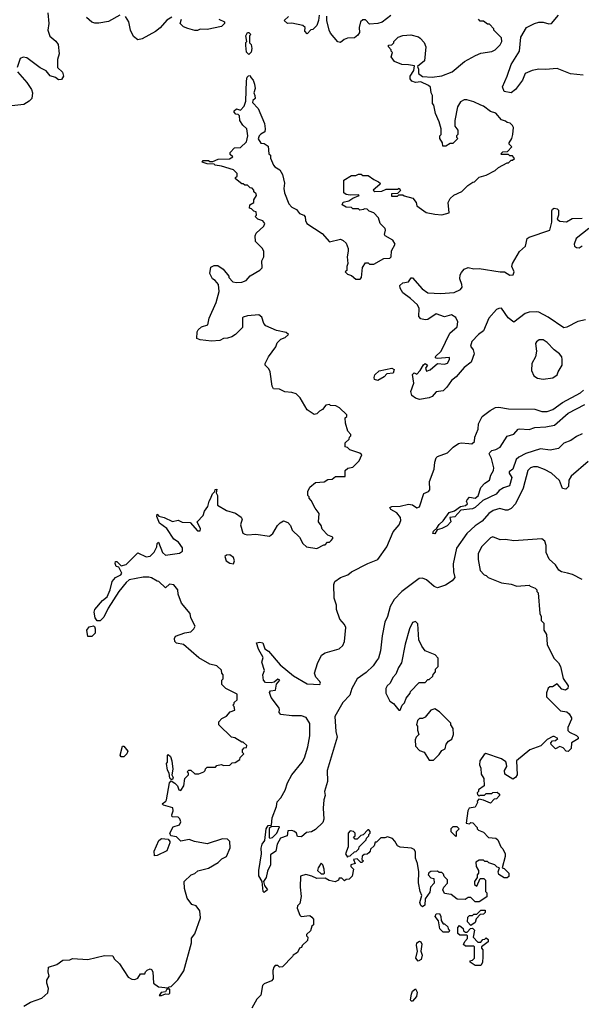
# Model space of a CAD drawing. Extents: x 2239805 to 2396427, y 665731 to 772158.
# Tile 278 of 326: x 2345894 to 2349940, y 724182 to 731271. Entities that reach past the tile are written whole.
import ezdxf

# ---------------------------------------------------------------- set-up
doc = ezdxf.new("R2010")
doc.units = 0

msp = doc.modelspace()

# ---------------------------------------------------------------- linework, layer by layer
at = {"layer": '0CON05XD'}
for points in [[(2346098.3, 731321.7), (2346103.3, 731245), (2346096.7, 731195), (2346111.7, 731151.7), (2346155, 731117.5), (2346171.7, 731091.7), (2346178, 731025), (2346166.2, 730985), (2346167, 730927), (2346202.5, 730892.5), (2346210, 730865), (2346195, 730841.2), (2346175, 730838.8), (2346153.3, 730855), (2346115, 730868), (2346085, 730902.9), (2346041.2, 730925), (2345945, 730997.1), (2345918.3, 731001.7), (2345898.3, 730991.7), (2345877, 730927)], [(2346615, 731303.8), (2346535, 731258.8), (2346463.9, 731246.1), (2346435, 731246), (2346415, 731254), (2346376.7, 731286.7)], [(2346989.3, 731290.7), (2346955, 731267.5), (2346906.4, 731213.6), (2346873, 731187), (2346777, 731133), (2346745, 731127.5), (2346715, 731150), (2346692.5, 731195), (2346681.2, 731255), (2346656.2, 731295)], [(2347330, 731275), (2347370, 731255), (2347370, 731245), (2347347, 731223), (2347245, 731200), (2347195, 731202.5), (2347175, 731192.5), (2347155, 731192.5), (2347105, 731207.5), (2347075, 731220), (2347050, 731245), (2347060, 731275)], [(2348052.5, 731305), (2348047.5, 731265), (2348035, 731230), (2348005, 731200), (2347991.7, 731198.3), (2347965, 731170), (2347948.3, 731188.3), (2347950, 731215), (2347935, 731230), (2347855, 731247.5), (2347823, 731243), (2347800, 731265), (2347830, 731295)], [(2348567.3, 731302.7), (2348506.1, 731253.9), (2348475, 731243.3), (2348415, 731240), (2348385, 731270), (2348365, 731270), (2348350, 731255), (2348340, 731215), (2348341.7, 731178.3), (2348330, 731160), (2348305, 731140), (2348255, 731137.5), (2348231.7, 731128.3), (2348205, 731107.5), (2348185, 731112.5), (2348132.5, 731175), (2348122.5, 731195), (2348107.5, 731265), (2348107, 731297)], [(2348370, 729905), (2348345, 729900), (2348335, 729910), (2348295, 729910), (2348285, 729920), (2348245, 729922.5), (2348218.3, 729938.3), (2348225, 729957.5), (2348265, 729966.7), (2348293, 729987), (2348340, 730005), (2348335, 730010), (2348275, 730007.5), (2348245, 730012.5), (2348230, 730025), (2348230, 730115), (2348285, 730150), (2348315, 730150), (2348335, 730160), (2348355, 730160), (2348365, 730150), (2348405, 730150), (2348445, 730120), (2348480, 730105), (2348490, 730095), (2348487.5, 730085), (2348440, 730045), (2348453.6, 730033.6), (2348503, 730037), (2348535, 730050), (2348615, 730050), (2348627.5, 730057.5), (2348638.3, 730041.7), (2348615, 730020), (2348571.7, 730018.3), (2348571.7, 730001.7), (2348615, 730000), (2348625, 730010), (2348655, 730010), (2348663, 730003), (2348727, 729987), (2348750, 729955), (2348755, 729930), (2348823, 729883), (2348885, 729870), (2348935, 729867.5), (2348988.3, 729881.7), (2348981.2, 729955), (2348995.9, 729984.1), (2349021.7, 730008.3), (2349080, 730035), (2349123.6, 730076.4), (2349157.5, 730102.5), (2349170, 730105), (2349203, 730137), (2349255, 730152.5), (2349320, 730185), (2349343, 730207), (2349405, 730240), (2349415, 730240), (2349435, 730260), (2349445, 730260), (2349458.3, 730271.7), (2349445, 730290), (2349425, 730290), (2349415, 730300), (2349365, 730300), (2349360, 730305), (2349375, 730320), (2349408.3, 730321.7), (2349440, 730355), (2349420, 730375), (2349420, 730385), (2349440, 730415), (2349447.5, 730445), (2349452.5, 730495), (2349445, 730510), (2349427, 730527), (2349405, 730530), (2349395, 730540), (2349365, 730550), (2349325, 730597.5), (2349285, 730610), (2349235, 730648.8), (2349215, 730656.2), (2349165, 730680), (2349115, 730693.3), (2349095, 730693.3), (2349070.7, 730679.3), (2349047.5, 730645), (2349030, 730545), (2349030, 730505), (2349050, 730475), (2349050, 730445), (2349040, 730435), (2349040, 730425), (2349050, 730415), (2349015, 730380), (2348995, 730380), (2348965, 730360), (2348941.7, 730361.7), (2348940, 730385), (2348920, 730415), (2348920, 730435), (2348930, 730445), (2348930, 730485), (2348917, 730537), (2348890, 730595), (2348877.5, 730655), (2348868.3, 730668.3), (2348867.5, 730725), (2348857.5, 730745), (2348852.5, 730785), (2348838.3, 730798.3), (2348785, 730823.3), (2348745, 730820), (2348718.8, 730828.8), (2348708, 730845), (2348707.5, 730865), (2348732.5, 730905), (2348738.3, 730938.3), (2348695, 730947.5), (2348648.3, 730948.3), (2348595, 730970), (2348570, 731005), (2348580, 731035), (2348570, 731045), (2348570, 731055), (2348550, 731075), (2348551.7, 731088.3), (2348575, 731090), (2348590, 731105), (2348590, 731115), (2348620, 731145), (2348655, 731157.5), (2348711.7, 731161.7), (2348767, 731147), (2348778.3, 731138.3), (2348807, 731107), (2348820, 731075), (2348810, 730975), (2348760, 730935), (2348767.5, 730915), (2348767.5, 730885), (2348795, 730863.3), (2348865, 730858.8), (2348935, 730867.5), (2349010, 730895), (2349099.5, 730970.5), (2349177.3, 731012.7), (2349215, 731030), (2349295, 731043.3), (2349320, 731055), (2349355, 731090), (2349367.5, 731115), (2349365, 731140), (2349310, 731195), (2349310, 731205), (2349278.3, 731238.3), (2349265, 731240), (2349235, 731260), (2349211.7, 731261.7), (2349200, 731275)], [(2349952.3, 730872.3), (2349862.4, 730882.4), (2349765, 730919.2), (2349681.7, 730911.7), (2349635, 730914.2), (2349585, 730906), (2349536.1, 730883.9), (2349516.2, 730835), (2349465, 730768.8), (2349435, 730743.8), (2349383.9, 730753.9), (2349371.7, 730788.3), (2349405.8, 730864.2), (2349435, 730950), (2349495.6, 731045), (2349504.5, 731145), (2349545.6, 731214.4), (2349603.3, 731245), (2349635, 731254.3), (2349664.4, 731254.4), (2349705, 731241.1), (2349725, 731243.1), (2349776.1, 731305)], [(2347545, 731020), (2347528.3, 731038.3), (2347522.5, 731085), (2347523, 731107), (2347530, 731115), (2347522.5, 731155), (2347535, 731180), (2347545, 731180), (2347560, 731165), (2347550, 731155), (2347550, 731105), (2347561.7, 731091.7), (2347567.5, 731065), (2347561.7, 731038.3), (2347545, 731020)], [(2345878.8, 730895), (2345945, 730820), (2345979.1, 730769.1), (2345985.7, 730744.3), (2345980.8, 730705), (2345963.8, 730685), (2345925, 730660.8), (2345795, 730647.5)], [(2347100, 724945), (2347082.5, 725015), (2347080, 725065), (2347130, 725115), (2347157, 725123), (2347178.3, 725141.7), (2347255, 725162.5), (2347325, 725202.5), (2347351.7, 725228.3), (2347383, 725247), (2347411.7, 725308.3), (2347407.5, 725355), (2347391.7, 725371.7), (2347355, 725372.5), (2347245, 725337.5), (2347153.6, 725353.6), (2347115, 725367.5), (2347055, 725357.5), (2347025, 725387.5), (2346984.2, 725394.2), (2346975.8, 725415), (2347000.8, 725459.2), (2347045, 725473.3), (2347056, 725495), (2347047.6, 725517.6), (2347035, 725530), (2346991.7, 725531.7), (2346990, 725545), (2347000, 725575), (2346996.4, 725596.4), (2346930, 725615), (2346920, 725625), (2346946.4, 725643.6), (2346952.5, 725655), (2346973.6, 725776.4), (2346985, 725790), (2347013, 725773), (2347030, 725755), (2347040, 725725), (2347055, 725720), (2347077.5, 725755), (2347083, 725807), (2347110, 725835), (2347110, 725845), (2347100, 725855), (2347111.7, 725868.3), (2347128.3, 725868.3), (2347155, 725840), (2347185, 725840), (2347220, 725855), (2347230, 725865), (2347231.7, 725878.3), (2347245, 725890), (2347305, 725890), (2347315, 725900), (2347345, 725907.5), (2347365, 725900), (2347407, 725903), (2347425, 725920), (2347447, 725923), (2347480, 725945), (2347481.7, 725958.3), (2347510, 725985), (2347500, 725995), (2347500, 726015), (2347511.7, 726028.3), (2347528.3, 726031.7), (2347530, 726045), (2347505, 726070), (2347495, 726070), (2347445, 726100), (2347420, 726105), (2347330, 726195), (2347330, 726215), (2347350.5, 726239.5), (2347385, 726257.5), (2347411.7, 726288.3), (2347445, 726300), (2347440, 726325), (2347430, 726335), (2347440, 726345), (2347440, 726355), (2347460, 726375), (2347460, 726415), (2347380, 726455), (2347350, 726485), (2347350, 726515), (2347360, 726525), (2347360, 726555), (2347350, 726565), (2347348.3, 726588.3), (2347315, 726620), (2347265, 726630), (2347185, 726677.5), (2347075, 726772.5), (2347023, 726783), (2347013, 726793), (2347010, 726815), (2347017, 726833), (2347083, 726857), (2347127, 726863), (2347150, 726885), (2347157.5, 726905), (2347127.5, 726965), (2347122.5, 726995), (2347059.3, 727069.3), (2347036.7, 727135), (2347033.3, 727165), (2347005, 727202.5), (2346973, 727207), (2346945, 727180), (2346897, 727227), (2346885, 727227.5), (2346845, 727252.5), (2346825, 727256.2), (2346785, 727256.2), (2346682.3, 727237.7), (2346660.5, 727219.5), (2346608.8, 727155), (2346532.5, 727035), (2346500.7, 726969.3), (2346475, 726942.5), (2346461.7, 726941.7), (2346453.6, 726943.6), (2346437.5, 726965), (2346431.2, 727005), (2346436.1, 727023.9), (2346490.5, 727089.5), (2346523.8, 727115), (2346546.2, 727165), (2346560, 727225), (2346584.1, 727255.9), (2346622.5, 727275), (2346630, 727285), (2346608.3, 727328.3), (2346590, 727335), (2346582.5, 727355), (2346585, 727370), (2346595, 727370), (2346625, 727340), (2346661.7, 727348.3), (2346745, 727432.5), (2346805, 727402.5), (2346835, 727407.5), (2346863.6, 727436.4), (2346882.5, 727475), (2346885, 727500), (2346895, 727510), (2346923.3, 727435), (2346945, 727416.7), (2347045, 727431.2), (2347066.7, 727445), (2347067.7, 727467.7), (2347039.3, 727509.3), (2347005, 727530), (2346955, 727606.7), (2346902.5, 727645), (2346882.5, 727695), (2346885, 727710), (2346897.5, 727697.5), (2346935, 727686.7), (2346995, 727657.5), (2347035, 727667.5), (2347065, 727652.5), (2347121.7, 727651.7), (2347175, 727590), (2347195, 727590), (2347197.5, 727605), (2347172.5, 727655), (2347215, 727702.5), (2347226.4, 727733.6), (2347250, 727765), (2347258.8, 727805), (2347268.6, 727821.4), (2347283, 727857), (2347300, 727875), (2347301.7, 727888.3), (2347315, 727890), (2347310, 727865), (2347320, 727845), (2347320, 727775), (2347385, 727737.5), (2347448.3, 727718.3), (2347489.5, 727689.5), (2347496.2, 727675), (2347486, 727635), (2347501.2, 727575), (2347515, 727566.2), (2347535, 727561.2), (2347595, 727567.5), (2347695, 727552.5), (2347718.3, 727571.7), (2347750.7, 727629.3), (2347770.7, 727649.3), (2347795, 727662.5), (2347825, 727650), (2347845, 727630), (2347857.5, 727595), (2347910, 727545), (2347935, 727500), (2347960, 727475), (2348035, 727462.5), (2348085, 727490), (2348095, 727490), (2348111.7, 727508.3), (2348125, 727510), (2348138.3, 727521.7), (2348150, 727535), (2348150, 727545), (2348115, 727560), (2348073, 727603), (2348065, 727630), (2348047.5, 727655), (2348052.5, 727715), (2348023, 727753), (2347995, 727810), (2347980, 727825), (2347980, 727835), (2347970, 727845), (2347970, 727875), (2347983.6, 727906.4), (2348025, 727940), (2348087, 727943), (2348115, 727960), (2348145, 727962.5), (2348168.3, 727981.7), (2348238.3, 727981.7), (2348240, 728025), (2348258.3, 728041.7), (2348295, 728050), (2348340, 728095), (2348358.3, 728138.3), (2348345, 728150), (2348273, 728173), (2348255, 728190), (2348240, 728195), (2348240, 728225), (2348268.3, 728251.7), (2348270, 728265), (2348280, 728275), (2348280, 728285), (2348258.3, 728308.3), (2348242.5, 728365), (2348240, 728405), (2348250, 728415), (2348250, 728425), (2348197, 728477), (2348171.7, 728491.7), (2348132.5, 728492.5), (2348125, 728500), (2348100, 728495), (2348076.2, 728463.8), (2348055, 728453.3), (2348035, 728433.3), (2348015, 728428.8), (2347965, 728463.3), (2347915, 728547.5), (2347885, 728577.5), (2347855, 728587.5), (2347805, 728592.5), (2347765, 728610), (2347723.6, 728613.6), (2347713.6, 728633.6), (2347697.5, 728735), (2347688.3, 728758.3), (2347662.5, 728785), (2347663, 728797), (2347686.4, 728843.6), (2347740, 728915), (2347750, 728945), (2347775, 728970), (2347807, 728983), (2347830, 729005), (2347815, 729020), (2347743.6, 729033.6), (2347668, 729068), (2347653.3, 729085), (2347638.3, 729128.3), (2347617, 729147), (2347535, 729140), (2347505, 729130), (2347500, 729125), (2347500, 729055), (2347450, 729005), (2347421.7, 728988.3), (2347391.7, 728978.3), (2347363, 728977), (2347335, 728962.5), (2347275, 728957.5), (2347195, 728966.7), (2347170, 728975), (2347172.5, 729025), (2347180.7, 729039.3), (2347205, 729060), (2347250, 729075), (2347258.3, 729121.7), (2347310, 729235), (2347331.2, 729315), (2347326.2, 729365), (2347303.6, 729393.6), (2347283.3, 729405), (2347263.3, 729445), (2347271.7, 729488.3), (2347295, 729502.5), (2347321.7, 729501.7), (2347360, 729475), (2347400, 729425), (2347400, 729415), (2347430, 729385), (2347455, 729380), (2347495, 729382.5), (2347525, 729392.5), (2347553.6, 729426.4), (2347625, 729467.5), (2347640, 729485), (2347637.5, 729535), (2347652.5, 729565), (2347653, 729603), (2347643, 729623), (2347593.3, 729675), (2347590, 729715), (2347597.5, 729735), (2347652.5, 729785), (2347660, 729805), (2347645, 729822.5), (2347610, 729835), (2347590, 729855), (2347600, 729865), (2347598.3, 729888.3), (2347581.7, 729891.7), (2347565, 729910), (2347550, 729915), (2347551.7, 729938.3), (2347580, 729955), (2347580, 729975), (2347600, 730005), (2347598.3, 730018.3), (2347581.7, 730031.7), (2347580, 730045), (2347568.3, 730058.3), (2347555, 730060), (2347535, 730080), (2347515, 730080), (2347505, 730090), (2347495, 730090), (2347450, 730125), (2347450, 730135), (2347460, 730145), (2347460, 730165), (2347435, 730190), (2347347, 730217), (2347303, 730223), (2347295, 730230), (2347245, 730232.5), (2347210, 730245), (2347215, 730257.5), (2347255, 730257.5), (2347265, 730250), (2347285, 730250), (2347325, 730267.5), (2347405, 730270), (2347430, 730285), (2347411.7, 730301.7), (2347410, 730315), (2347441.7, 730348.3), (2347485, 730350), (2347528.3, 730391.7), (2347537.5, 730435), (2347530, 730485), (2347501.7, 730511.7), (2347480, 730545), (2347478.3, 730578.3), (2347468.3, 730588.3), (2347451.7, 730591.7), (2347440, 730605), (2347440, 730615), (2347455, 730630), (2347485, 730620), (2347511.7, 730648.3), (2347522.5, 730685), (2347528.3, 730831.7), (2347533, 730857), (2347541.7, 730868.3), (2347555, 730870), (2347560, 730855), (2347577, 730837), (2347587, 730807), (2347590, 730775), (2347580, 730745), (2347587.5, 730725), (2347590, 730705), (2347575, 730690), (2347572.5, 730675), (2347611.7, 730631.7), (2347657.5, 730525), (2347662.5, 730485), (2347660, 730465), (2347631.7, 730448.3), (2347620, 730435), (2347612.5, 730412.5), (2347631.7, 730381.7), (2347655, 730380), (2347685, 730360), (2347690, 730305), (2347700, 730295), (2347700, 730275), (2347723, 730223), (2347731.7, 730211.7), (2347769.3, 730189.3), (2347787.7, 730157.7), (2347801.2, 730095), (2347797.5, 730055), (2347802.5, 730025), (2347832.5, 729945), (2347855, 729922.5), (2347887.5, 729905), (2347910, 729875), (2347940, 729865), (2347951.7, 729851.7), (2347953.3, 729825), (2347963.3, 729805), (2348072.3, 729732.3), (2348125, 729672.5), (2348205, 729690), (2348225, 729682.5), (2348245, 729662.5), (2348260, 729625), (2348260, 729605), (2348253.3, 729565), (2348257.5, 729515), (2348250, 729495), (2348250, 729465), (2348240, 729455), (2348255, 729440), (2348285, 729430), (2348315, 729402.5), (2348347, 729403), (2348357.5, 729415), (2348363, 729487), (2348385, 729520), (2348405, 729520), (2348415, 729510), (2348445, 729510), (2348518.3, 729551.7), (2348560, 729555), (2348570, 729565), (2348573, 729607), (2348600, 729655), (2348582.5, 729685), (2348527.5, 729715), (2348522.5, 729725), (2348530, 729755), (2348527, 729767), (2348490, 729805), (2348480, 729845), (2348445, 729880), (2348411.7, 729891.7), (2348398.3, 729908.3), (2348375, 729910), (2348370, 729905)], [(2349970.5, 729109.5), (2349915, 729097.5), (2349836.7, 729056.7), (2349813.2, 729053.2), (2349700.2, 729130.2), (2349635, 729165.7), (2349615, 729168.6), (2349565, 729164.3), (2349536.7, 729155), (2349455, 729093.3), (2349413.6, 729123.6), (2349365, 729193.3), (2349345, 729192), (2349330, 729185), (2349275, 729122.5), (2349235, 729031.2), (2349200, 729005), (2349151.2, 728955), (2349140.7, 728920.7), (2349161.2, 728895), (2349167.5, 728865), (2349146.7, 728805), (2349095, 728767.5), (2349039.7, 728700.3), (2349005.8, 728674.2), (2348972, 728625), (2348945, 728598), (2348895, 728591.2), (2348865, 728559.2), (2348845, 728547.5), (2348775, 728536.2), (2348745, 728546), (2348718.8, 728565), (2348712.5, 728595), (2348733.8, 728655), (2348723, 728717), (2348735, 728727.5), (2348755, 728720), (2348780, 728745), (2348803, 728787), (2348815, 728796.7), (2348832.5, 728785), (2348818.3, 728761.7), (2348825, 728740), (2348850.7, 728749.3), (2348904.1, 728795.9), (2348955, 728790), (2348975, 728797.5), (2348990, 728825), (2348990, 728840), (2348905, 728831.2), (2348893.3, 728835), (2348886.7, 728845), (2348930, 728885), (2348992.5, 729015), (2349045, 729060), (2349050, 729095), (2349035.9, 729125.9), (2349005, 729146.2), (2348955, 729132), (2348895, 729152.5), (2348835, 729113.3), (2348815, 729110), (2348785, 729117.5), (2348770, 729135), (2348773, 729193), (2348758.8, 729218.8), (2348708.8, 729265), (2348655, 729303.8), (2348635, 729337.5), (2348632.3, 729357.7), (2348655, 729375.7), (2348695, 729384), (2348715, 729413.3), (2348725, 729413.8), (2348794.6, 729334.6), (2348835.6, 729305.6), (2348925, 729300.6), (2349025, 729308), (2349070.5, 729329.5), (2349081.2, 729345), (2349080, 729365), (2349063.8, 729405), (2349068, 729435), (2349077.9, 729452.1), (2349095, 729476), (2349125, 729486), (2349165, 729478.6), (2349205, 729480.9), (2349355, 729456), (2349385.9, 729455.9), (2349425, 729432.9), (2349448, 729435), (2349456, 729455), (2349438.8, 729495), (2349444.1, 729515.9), (2349495, 729602.5), (2349538.3, 729641.7), (2349550, 729695), (2349565, 729706), (2349713.6, 729756.4), (2349727.3, 729812.7), (2349726.7, 729895), (2349732.3, 729907.7), (2349745, 729913.3), (2349765, 729910), (2349775, 729900), (2349776.2, 729865), (2349766.2, 729835), (2349785, 729820), (2349833, 729817), (2349875, 729838.8), (2349945, 729842.5)], [(2349993, 729767), (2349904.1, 729695.9), (2349887.5, 729655), (2349891.7, 729641.7), (2349905, 729630), (2349925, 729627.5), (2349945, 729642.5)], [(2349665, 728683.8), (2349735, 728692.5), (2349766.4, 728713.6), (2349773, 728737), (2349802.5, 728785), (2349802.5, 728825), (2349800, 728845), (2349782.5, 728865), (2349743.6, 728893.6), (2349695, 728947.5), (2349665, 728966.7), (2349637, 728967), (2349617, 728953), (2349610.7, 728939.3), (2349618, 728885), (2349610, 728845), (2349584, 728795), (2349580, 728745), (2349597, 728707), (2349625, 728690), (2349665, 728683.8)], [(2348475, 728673.8), (2348450.7, 728680.7), (2348446.7, 728695), (2348453.3, 728715), (2348485, 728743.3), (2348575, 728762.5), (2348592.5, 728752.5), (2348583.6, 728726.4), (2348539.3, 728720.7), (2348520.3, 728699.7), (2348475, 728673.8)], [(2349989.1, 728090.9), (2349865.7, 727984.3), (2349851.2, 727955), (2349848.8, 727911.2), (2349828.8, 727891.2), (2349804.6, 727894.6), (2349783, 727953), (2349725, 728005.6), (2349675, 728033.3), (2349625, 728051.4), (2349595, 728051.9), (2349575, 728044.4), (2349555.4, 728024.6), (2349521.5, 727898.5), (2349465, 727786.2), (2349435, 727751.2), (2349409.5, 727739.5), (2349395, 727738.6), (2349352.2, 727752.2), (2349305, 727738.2), (2349273.8, 727716.2), (2349225, 727661.5), (2349175, 727627.1), (2349115, 727572.5), (2349041.9, 727465), (2349017.7, 727352.3), (2349019.2, 727295), (2349028.6, 727255), (2349009.5, 727230.5), (2348960.9, 727199.1), (2348905, 727180), (2348880.2, 727190.2), (2348825, 727237.5), (2348795, 727249.4), (2348771.7, 727248.3), (2348646.1, 727153.9), (2348592.8, 727097.2), (2348563.8, 727046.2), (2348544.2, 726975), (2348525.8, 726934.2), (2348505.8, 726835), (2348494.3, 726725.7), (2348480, 726675), (2348465.5, 726654.5), (2348440.6, 726619.4), (2348389.7, 726570.3), (2348325, 726524.2), (2348286.2, 726455), (2348273, 726407), (2348223.3, 726355), (2348165, 726253.3), (2348171.5, 726145), (2348181.5, 726105), (2348110, 725865), (2348110.9, 725785), (2348090, 725715), (2348096, 725685), (2348085.6, 725655), (2348081.4, 725595), (2348085.8, 725515.8), (2348078.3, 725491.7), (2348025, 725440), (2347996.4, 725423.6), (2347960.3, 725419.7), (2347925, 725387.5), (2347895, 725390), (2347887.5, 725415), (2347875, 725426.7), (2347855, 725432.5), (2347825, 725430), (2347820, 725395), (2347772.5, 725377.5), (2347749.2, 725335), (2347740, 725285), (2347701.7, 725258.3), (2347702, 725185), (2347679.1, 725140.9), (2347670, 725095), (2347650, 725065), (2347657.5, 725037.5), (2347680, 725005), (2347655, 724987.5), (2347647.5, 724995), (2347640, 725065), (2347617, 725107), (2347616, 725145), (2347636.7, 725265), (2347634, 725305), (2347642, 725335), (2347659.3, 725360.7), (2347670, 725445), (2347685, 725470), (2347707.5, 725472.5), (2347713.3, 725525), (2347744.2, 725605), (2347749.7, 725640.3), (2347775, 725668.8), (2347807.4, 725722.6), (2347824.5, 725775.5), (2347855.4, 725834.6), (2347928.6, 725925), (2347945, 725956.2), (2347971.1, 726035), (2347985.6, 726115), (2347984.2, 726204.2), (2347957, 726247), (2347925, 726259.2), (2347855, 726258), (2347775, 726267.5), (2347763, 726283), (2347766.7, 726305), (2347762.5, 726315), (2347715, 726380), (2347705, 726390), (2347693.6, 726426.4), (2347701.2, 726438.8), (2347737.5, 726442.5), (2347744, 726486), (2347767.5, 726515), (2347755, 726522.5), (2347728, 726502), (2347705, 726496), (2347665, 726500), (2347650, 726515), (2347647, 726553), (2347656.7, 726585), (2347637.5, 726645), (2347649.3, 726679.3), (2347615, 726740), (2347600, 726785), (2347625, 726788.8), (2347645, 726783.3), (2347660.5, 726740.5), (2347686.2, 726725), (2347770, 726625), (2347865.8, 726545.8), (2347965, 726489.2), (2348055.7, 726484.3), (2348061.2, 726495), (2348057.5, 726505), (2348027.6, 726537.6), (2348019.1, 726565), (2348039.5, 726635), (2348068.5, 726695), (2348095, 726712.8), (2348195, 726741.2), (2348221.5, 726765), (2348233.1, 726795), (2348243.8, 726895), (2348235.3, 726915.3), (2348201.4, 726955), (2348176.2, 727025), (2348176.2, 727055), (2348160, 727105), (2348156.1, 727203.9), (2348163.8, 727225), (2348205, 727256), (2348257.5, 727275), (2348284.3, 727295.7), (2348403.3, 727356.7), (2348475.3, 727384.7), (2348538.9, 727475), (2348585, 727583.8), (2348626.9, 727633.1), (2348639.2, 727665), (2348637, 727687), (2348611.7, 727721.7), (2348567.5, 727745), (2348561.7, 727758.3), (2348575, 727766.2), (2348635, 727767.5), (2348695, 727782), (2348725, 727778.8), (2348755, 727757.5), (2348775, 727764), (2348805, 727860), (2348840, 727875), (2348848, 727885), (2348845.7, 727945), (2348880, 728035), (2348884.1, 728085.9), (2348893.9, 728116.1), (2348905, 728126.7), (2348977, 728153), (2349016.1, 728193.9), (2349055, 728218.8), (2349075, 728223.8), (2349129.3, 728219.3), (2349151.7, 728218.3), (2349170, 728235), (2349172.5, 728265), (2349196.1, 728323.9), (2349199.5, 728360.5), (2349225, 728413.3), (2349282.4, 728457.6), (2349322.1, 728477.9), (2349345, 728482), (2349415, 728470), (2349605, 728466.9), (2349655, 728450), (2349695, 728450.9), (2349734.3, 728465), (2349805, 728515.6), (2349935, 728584.4), (2349955, 728602.9)], [(2349945, 728289.2), (2349905, 728270), (2349865, 728241.4), (2349815, 728221.2), (2349775, 728184), (2349715, 728171.1), (2349645, 728180.6), (2349541.5, 728148.5), (2349489.1, 728120.9), (2349471.4, 728105), (2349447.5, 728035), (2349420, 728015), (2349420, 728005), (2349438.8, 727975), (2349422.5, 727915), (2349379.3, 727900.7), (2349348.3, 727881.7), (2349325.5, 727854.5), (2349229.5, 727810.5), (2349175, 727758.8), (2349155, 727750), (2349071.2, 727738.8), (2349028.3, 727691.7), (2348993.8, 727686.2), (2349000, 727655), (2348973, 727627), (2348935, 727606.7), (2348901.7, 727598.3), (2348885, 727570), (2348870.7, 727570.7), (2348875, 727587.5), (2348900, 727610), (2348915, 727637.5), (2348945, 727662.5), (2348987.7, 727722.3), (2349026.2, 727733.8), (2349070, 727765), (2349106.1, 727773.9), (2349120, 727785), (2349113.3, 727805), (2349116.7, 727815), (2349135, 727833.3), (2349175, 727826.2), (2349197.3, 727842.7), (2349216.4, 727903.6), (2349245, 727933.8), (2349277.5, 727955), (2349288.3, 727991.7), (2349308, 728025), (2349310, 728045), (2349292.3, 728112.3), (2349276.7, 728145), (2349280, 728155), (2349295, 728168.8), (2349325, 728176.7), (2349355.9, 728194.1), (2349405, 728273.3), (2349455, 728286.7), (2349485, 728322.5), (2349495, 728326.2), (2349565, 728321.2), (2349605, 728335.6), (2349685, 728338.9), (2349747.8, 728352.2), (2349845, 728437.8), (2349965, 728499.5)], [(2349945, 727240), (2349876.1, 727276.1), (2349840, 727285), (2349796.1, 727296.1), (2349777.7, 727307.7), (2349755, 727346.7), (2349707.7, 727387.7), (2349686.7, 727435), (2349686.7, 727485), (2349677, 727517), (2349655, 727532.5), (2349455, 727520), (2349395, 727528.8), (2349355, 727526.7), (2349303, 727547), (2349285, 727540), (2349220, 727475), (2349197.5, 727425), (2349197.5, 727385), (2349212.5, 727305), (2349240, 727275), (2349255, 727270), (2349270, 727255), (2349365, 727217.5), (2349435, 727207.5), (2349475, 727192.5), (2349565, 727200), (2349571.7, 727191.7), (2349608.3, 727178.3), (2349620, 727165), (2349620, 727155), (2349630, 727145), (2349640, 726995), (2349650, 726975), (2349650, 726945), (2349670, 726925), (2349670, 726875), (2349690, 726845), (2349693, 726773), (2349743, 726673), (2349775, 726640), (2349790, 726615), (2349808.3, 726528.3), (2349846.2, 726475), (2349843.3, 726455), (2349825, 726443.8), (2349800.7, 726450.7), (2349765, 726490), (2349731.7, 726468.3), (2349712.5, 726467.5), (2349701.7, 726458.3), (2349690, 726425), (2349690, 726395), (2349790, 726295), (2349835, 726287.5), (2349853, 726273), (2349870, 726245), (2349870, 726235), (2349842.5, 726175), (2349843, 726153), (2349855, 726140), (2349905, 726117.5)], [(2347435, 727352.5), (2347442.5, 727375), (2347435, 727400), (2347407, 727417), (2347383.6, 727416.4), (2347373.3, 727405), (2347382.5, 727375), (2347408.3, 727358.3), (2347435, 727352.5)], [(2348635, 726300), (2348650, 726335), (2348667, 726353), (2348677.5, 726385), (2348707, 726423), (2348710, 726435), (2348771.7, 726498.3), (2348815, 726500), (2348835, 726520), (2348845, 726520), (2348870, 726545), (2348873, 726557), (2348890, 726575), (2348890, 726595), (2348910, 726615), (2348910, 726675), (2348888.3, 726698.3), (2348815, 726726.7), (2348790.5, 726760.5), (2348770, 726805), (2348761.7, 726921.7), (2348745, 726937.5), (2348725, 726930), (2348702.5, 726885), (2348671.2, 726775), (2348645, 726640), (2348623.3, 726606.7), (2348605, 726560), (2348582.5, 726535), (2348562.5, 726495), (2348542.5, 726475), (2348532.5, 726455), (2348533, 726423), (2348560, 726365), (2348586.4, 726346.4), (2348625, 726300), (2348635, 726300)], [(2346415, 726830), (2346385, 726830), (2346378.8, 726875), (2346395, 726900), (2346425, 726907.5), (2346432.5, 726902.5), (2346437.5, 726885), (2346437.5, 726855), (2346415, 726830)], [(2348875, 725940), (2348915, 725980), (2348935, 726010), (2348958.3, 726021.7), (2348967.5, 726055), (2348983.6, 726076.4), (2349008.3, 726091.7), (2349020, 726125), (2349017, 726167), (2349000, 726195), (2349000, 726205), (2348918.3, 726288.3), (2348885, 726310), (2348855, 726300), (2348815, 726250), (2348795, 726240), (2348775, 726240), (2348760, 726225), (2348752.5, 726195), (2348760, 726185), (2348760, 726155), (2348770, 726125), (2348750, 726105), (2348742.5, 726085), (2348745, 726040), (2348775, 726010), (2348808.3, 725998.3), (2348845, 725940), (2348875, 725940)], [(2349905, 726117.5), (2349917.5, 726105), (2349917, 726093), (2349870, 726065), (2349867, 726023), (2349845, 726002.5), (2349830, 726005), (2349808.3, 726028.3), (2349785, 726037.5), (2349755, 726020), (2349721.7, 726051.7), (2349720, 726065), (2349731.7, 726078.3), (2349755, 726080), (2349770, 726095), (2349745, 726110), (2349735, 726110), (2349695, 726087.5), (2349648.3, 726041.7), (2349570, 726015), (2349472.5, 725935), (2349477.5, 725835), (2349466.4, 725813.6), (2349447, 725803), (2349389.3, 725839.3), (2349386.7, 725865), (2349402.5, 725895), (2349401.7, 725911.7), (2349396.4, 725926.4), (2349365, 725950), (2349253.3, 725986.7), (2349240.7, 725979.3), (2349210, 725935), (2349207.5, 725905), (2349217, 725883), (2349218.3, 725838.3), (2349237, 725807), (2349240, 725755), (2349200, 725725), (2349200, 725715), (2349190, 725705), (2349191.7, 725691.7), (2349205, 725680), (2349212.5, 725687.5), (2349241.7, 725688.3), (2349255, 725700), (2349295, 725700), (2349303, 725707), (2349335, 725710), (2349350, 725695), (2349350, 725685), (2349328.3, 725661.7), (2349311.7, 725658.3), (2349285, 725630), (2349235, 725652.5), (2349201.7, 725658.3), (2349190, 725645), (2349192.5, 725635), (2349175, 725600), (2349132.5, 725595), (2349122.5, 725575), (2349110, 725485), (2349135, 725480), (2349145, 725490), (2349158.3, 725488.3), (2349190, 725455), (2349190, 725445), (2349200, 725435), (2349235, 725420), (2349271.7, 725381.7), (2349325, 725377.5), (2349337.5, 725365), (2349360, 725315), (2349375, 725300), (2349392.5, 725265), (2349392.5, 725245), (2349370, 725165), (2349385, 725160), (2349417.5, 725125), (2349417, 725103), (2349405, 725092.5), (2349385, 725092.5), (2349346.7, 725116.7), (2349340, 725135), (2349350, 725165), (2349335, 725170), (2349317, 725187), (2349275, 725200), (2349265, 725210), (2349245, 725210), (2349235, 725220), (2349205, 725220), (2349180, 725205), (2349183, 725173), (2349200, 725145), (2349200, 725125), (2349190, 725115), (2349190, 725095), (2349170, 725065), (2349170, 725045), (2349188.3, 725031.7), (2349211.7, 725088.3), (2349238.3, 725088.3), (2349250, 725075), (2349250, 724995), (2349260, 724985), (2349260, 724955), (2349205, 724920), (2349175, 724920), (2349145, 724950), (2349125, 724950), (2349103, 724937), (2349045, 724937.5), (2349001.7, 724971.7), (2348955, 724980), (2348942.5, 725005), (2348950, 725025), (2348977, 725053), (2348977, 725077), (2348951.7, 725101.7), (2348948.3, 725118.3), (2348935, 725130), (2348915, 725130), (2348905, 725140), (2348855, 725137.5), (2348840.7, 725129.3), (2348837.5, 725115), (2348855, 725092.5), (2348878.3, 725088.3), (2348880, 725055), (2348853.3, 725025), (2348850, 724990), (2348815, 724940), (2348813.9, 724896.1), (2348795, 724883.3), (2348783.3, 724893.3), (2348777.1, 724915), (2348791.2, 724965), (2348778.9, 724995), (2348767.4, 725057.4), (2348768.6, 725135), (2348760, 725195), (2348746, 725235), (2348745, 725280), (2348736.4, 725296.4), (2348717, 725307), (2348635, 725312.5), (2348615, 725322.5), (2348597, 725357), (2348580, 725375), (2348545, 725387.5), (2348525, 725380), (2348495, 725380), (2348465, 725350), (2348455, 725350), (2348447, 725323), (2348421.7, 725298.3), (2348420, 725285), (2348408.3, 725271.7), (2348397, 725263), (2348375, 725260), (2348361.7, 725248.3), (2348360, 725225), (2348370, 725215), (2348358.3, 725201.7), (2348351.7, 725201.7), (2348325, 725230), (2348300, 725225), (2348310, 725195), (2348280, 725185), (2348280, 725175), (2348300, 725155), (2348290, 725105), (2348268.3, 725081.7), (2348245, 725080), (2348235, 725070), (2348215, 725090), (2348195, 725090), (2348190, 725075), (2348167.5, 725062.5), (2348123.6, 725073.6), (2348095, 725090), (2348035, 725087.5), (2348000, 725105), (2347955, 725116.2), (2347917.5, 725105), (2347913.8, 725025), (2347923, 724957), (2347911.7, 724908.3), (2347895, 724890), (2347893.3, 724875), (2347913, 724823), (2347923, 724813), (2347985, 724820), (2347998.3, 724808.3), (2348010, 724795), (2348010, 724755), (2348000, 724745), (2347988.3, 724711.7), (2347960, 724685), (2347960, 724675), (2347970, 724665), (2347968.3, 724641.7), (2347930, 724605), (2347925, 724590), (2347910, 724585), (2347896.4, 724553.6), (2347863.6, 724536.4), (2347860, 724525), (2347788.3, 724451.7), (2347765, 724450), (2347755, 724460), (2347735, 724460), (2347725, 724450), (2347717.5, 724425), (2347720, 724365), (2347708.3, 724351.7), (2347655, 724330), (2347643, 724317), (2347631.7, 724248.3), (2347601.7, 724218.3), (2347567, 724153)], [(2346645, 725962.5), (2346625, 725962.5), (2346617.5, 725975), (2346635, 726040), (2346645, 726040), (2346672.5, 726005), (2346666.7, 725985), (2346645, 725962.5)], [(2346995, 725800), (2346985, 725800), (2346975, 725810), (2346970, 725845), (2346958.3, 725868.3), (2346952.5, 725915), (2346960, 725925), (2346960, 725975), (2346965, 725980), (2346980, 725965), (2346990, 725935), (2346996.7, 725875), (2346990, 725835), (2347000, 725815), (2346995, 725800)], [(2347697, 725377), (2347715, 725382.5), (2347747.5, 725415), (2347765, 725460), (2347708.3, 725461.7), (2347692.5, 725447.5), (2347691.7, 725381.7), (2347697, 725377)], [(2348255, 725240), (2348261.7, 725248.3), (2348275, 725250), (2348305, 725280), (2348318.3, 725281.7), (2348338.3, 725301.7), (2348340, 725315), (2348390, 725365), (2348391.7, 725378.3), (2348410, 725395), (2348410, 725405), (2348420, 725415), (2348420, 725425), (2348408.3, 725438.3), (2348401.7, 725438.3), (2348368.3, 725401.7), (2348351.7, 725398.3), (2348325, 725370), (2348311.7, 725371.7), (2348300, 725385), (2348310, 725395), (2348310, 725415), (2348300, 725425), (2348275, 725430), (2348260, 725415), (2348260, 725315), (2348242.5, 725265), (2348255, 725240)], [(2349035, 725390), (2349040, 725395), (2349040, 725425), (2349060, 725445), (2349045, 725460), (2349015, 725460), (2349000, 725445), (2349000, 725425), (2349035, 725390)], [(2346865, 725250), (2346862.5, 725285), (2346897.7, 725362.3), (2346915, 725376.7), (2346965, 725370), (2346976.7, 725355), (2346976.7, 725345), (2346955, 725286.7), (2346885, 725252.5), (2346865, 725250)], [(2348085, 725120), (2348090, 725125), (2348087.5, 725155), (2348077, 725187), (2348065, 725197.5), (2348043.3, 725165), (2348040, 725145), (2348065, 725120), (2348085, 725120)], [(2345925, 724168.1), (2345973.2, 724196.8), (2346053.3, 724225), (2346097.5, 724265), (2346102.5, 724295), (2346090, 724335), (2346090, 724355), (2346107.5, 724385), (2346100, 724415), (2346101.7, 724448.3), (2346161.7, 724468.3), (2346205, 724500), (2346255, 724502.5), (2346275, 724512.5), (2346385, 724503.3), (2346505, 724532.5), (2346565, 724530), (2346575, 724510), (2346613, 724473), (2346677, 724377), (2346703, 724363), (2346725, 724360), (2346745, 724370), (2346765, 724400), (2346795, 724400), (2346800, 724415), (2346813, 724427), (2346835, 724436.7), (2346845, 724432.5), (2346853.3, 724415), (2346857.5, 724335), (2346895, 724307.5), (2346965, 724300), (2346971.7, 724308.3), (2346985, 724310), (2347033, 724357), (2347077, 724423), (2347132.5, 724625), (2347133, 724657), (2347155, 724690), (2347197.5, 724805), (2347192.5, 724855), (2347165, 724890), (2347135, 724900), (2347100, 724945)], [(2348985, 724700), (2348945, 724700), (2348920, 724725), (2348911.7, 724781.7), (2348886.7, 724815), (2348895, 724832.5), (2348917.5, 724835), (2348927.5, 724815), (2348930, 724785), (2348945, 724760), (2348955, 724760), (2348978.3, 724738.3), (2348980, 724725), (2348990, 724715), (2348985, 724700)], [(2349145, 724750), (2349120, 724775), (2349121.7, 724808.3), (2349135, 724820), (2349155, 724820), (2349165, 724830), (2349188.3, 724831.7), (2349215, 724860), (2349248.3, 724858.3), (2349248.3, 724841.7), (2349235, 724830), (2349211.7, 724828.3), (2349183, 724797), (2349175, 724770), (2349145, 724750)], [(2349215, 724460), (2349175, 724460), (2349140, 724485), (2349140, 724495), (2349155, 724500), (2349170, 724515), (2349170, 724595), (2349165, 724600), (2349105, 724600), (2349091.7, 724611.7), (2349100, 724635), (2349120, 724655), (2349120, 724675), (2349115, 724680), (2349065, 724680), (2349051.7, 724691.7), (2349050, 724735), (2349061.7, 724748.3), (2349088.3, 724728.3), (2349091.7, 724711.7), (2349105, 724700), (2349118.3, 724701.7), (2349141.7, 724728.3), (2349155, 724730), (2349170, 724715), (2349160, 724665), (2349195, 724630), (2349215, 724630), (2349231.7, 724648.3), (2349245, 724650), (2349255, 724660), (2349268.3, 724648.3), (2349268.3, 724631.7), (2349220, 724595), (2349220, 724585), (2349230, 724575), (2349230, 724525), (2349227.5, 724482.5), (2349215, 724460)], [(2348765, 724493.3), (2348748.6, 724515), (2348758.8, 724565), (2348752.5, 724605), (2348755.8, 724625), (2348775, 724636), (2348785, 724632), (2348791.9, 724615), (2348783.3, 724565), (2348794.2, 724535), (2348785.5, 724504.5), (2348765, 724493.3)], [(2346915, 724244.4), (2346945, 724257.5), (2346965, 724254.6), (2346975, 724260), (2346975, 724290), (2346955, 724290), (2346945, 724272.5), (2346913.9, 724266.1), (2346900, 724245), (2346915, 724244.4)], [(2348725, 724203.3), (2348715, 724203.3), (2348710, 724215), (2348715.7, 724255), (2348725, 724276.7), (2348745, 724292.5), (2348758.3, 724268.3), (2348752.7, 724237.3), (2348725, 724203.3)]]:
    msp.add_lwpolyline(points, dxfattribs=at)

doc.saveas('drawing.dxf')
